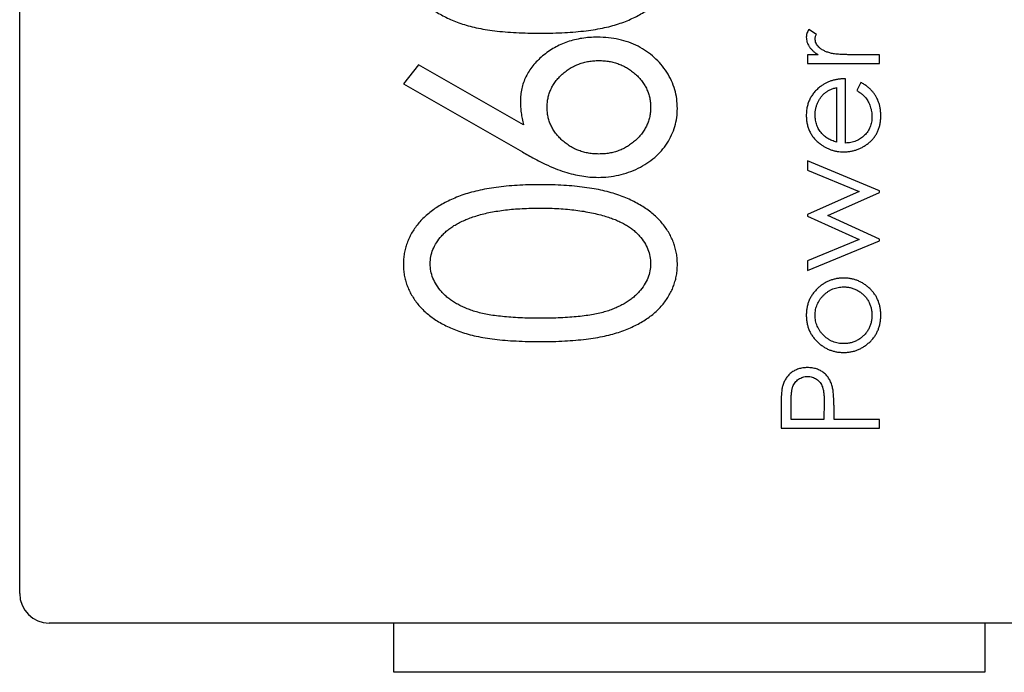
# Model space of a CAD drawing. Header units: millimetres. Extents: x 42 to 554, y 166 to 335.
# Tile 343 of 410: x 496.37 to 501.37, y 246.74 to 250.06. Entities that reach past the tile are written whole.
import ezdxf

# ---------------------------------------------------------------- set-up
doc = ezdxf.new("R2010")
doc.units = ezdxf.units.MM
doc.header["$LTSCALE"] = 30.734
doc.layers.get('0').update_dxf_attribs({"linetype": 'CONTINUOUS'})

msp = doc.modelspace()

# ---------------------------------------------------------------- linework, layer by layer
at = {"linetype": 'Continuous'}
for p, q in [((496.3728, 247.1389), (496.3728, 253.6389)), ((500.4174, 249.9805), (500.3785, 250.0052)), ((500.4262, 249.8769), (500.3724, 249.8769)), ((500.3724, 249.8769), (500.3724, 249.8321)), ((500.7378, 249.8769), (500.615, 249.8769)), ((500.7378, 249.8321), (500.7378, 249.8769)), ((498.3974, 249.8265), (498.3209, 249.7287)), ((498.9306, 249.5214), (498.3974, 249.8265)), ((500.3724, 249.8321), (500.7378, 249.8321)), ((498.3209, 249.7287), (498.9245, 249.3831)), ((500.5647, 249.4282), (500.5647, 249.7552)), ((500.6433, 249.7359), (500.6224, 249.6961)), ((500.5198, 249.7103), (500.5198, 249.4329)), ((500.7378, 249.1857), (500.3724, 249.3385)), ((500.3724, 249.3385), (500.3724, 249.2913)), ((500.3724, 249.2913), (500.6352, 249.1814)), ((500.6352, 249.1814), (500.3724, 249.0648)), ((500.475, 249.0596), (500.7378, 249.1764)), ((500.7378, 249.1764), (500.7378, 249.1857)), ((500.3724, 249.0648), (500.3724, 249.0571)), ((500.3724, 249.0571), (500.6352, 248.9378)), ((500.7378, 248.9405), (500.475, 249.0596)), ((500.6352, 248.9378), (500.3724, 248.829)), ((500.3724, 248.7808), (500.7378, 248.9321)), ((500.7378, 248.9321), (500.7378, 248.9405)), ((500.3724, 248.829), (500.3724, 248.7808)), ((500.2378, 248.0776), (500.2378, 247.9795)), ((500.2891, 248.0244), (500.2891, 248.1158)), ((500.4568, 248.1119), (500.4557, 248.0244)), ((500.4557, 248.0244), (500.2891, 248.0244)), ((500.507, 248.0244), (500.507, 248.0601)), ((500.7378, 248.0244), (500.507, 248.0244)), ((500.7378, 247.9795), (500.7378, 248.0244)), ((500.2378, 247.9795), (500.7378, 247.9795)), ((503.0228, 246.9889), (496.5228, 246.9889)), ((498.2728, 246.7389), (498.2728, 246.9889)), ((501.2728, 246.9889), (501.2728, 246.7389)), ((501.2728, 246.7389), (498.2728, 246.7389))]:
    msp.add_line(p, q, dxfattribs=at)
msp.add_arc((496.5228, 247.1389), 0.15, 180, 270, dxfattribs=at)
for points, knots in [([(498.3209, 250.3787), (498.321, 250.3695), (498.3214, 250.3512), (498.325, 250.3241), (498.3308, 250.2977), (498.3391, 250.272), (498.3495, 250.2469), (498.3622, 250.2225), (498.3775, 250.1989), (498.3946, 250.1757), (498.4143, 250.1539), (498.4358, 250.133), (498.4598, 250.1138), (498.4857, 250.0953), (498.5143, 250.0788), (498.5446, 250.063), (498.5771, 250.0485), (498.6122, 250.0354), (498.6501, 250.0236), (498.6915, 250.0137), (498.7367, 250.0052), (498.7855, 249.9985), (498.8381, 249.9928), (498.8944, 249.9894), (498.9544, 249.9869), (498.9956, 249.9866), (499.0168, 249.9865)], [0, 0, 0, 0, 0.030945, 0.061518, 0.091671, 0.121949, 0.152208, 0.183061, 0.214485, 0.246775, 0.279837, 0.313271, 0.347727, 0.383362, 0.420281, 0.458447, 0.498508, 0.540093, 0.584294, 0.632034, 0.683467, 0.738718, 0.797919, 0.861387, 0.928636, 1, 1, 1, 1]), ([(499.0168, 249.9865), (499.0378, 249.9866), (499.0787, 249.9869), (499.1384, 249.9893), (499.1944, 249.9931), (499.2468, 249.9988), (499.2957, 250.0054), (499.3409, 250.0143), (499.3827, 250.0241), (499.4208, 250.0362), (499.456, 250.0496), (499.489, 250.0638), (499.5195, 250.0794), (499.5478, 250.0965), (499.574, 250.1147), (499.598, 250.1341), (499.6195, 250.1549), (499.6389, 250.1765), (499.6559, 250.1994), (499.6707, 250.2231), (499.6837, 250.2472), (499.6936, 250.2722), (499.7017, 250.2978), (499.7075, 250.3241), (499.7111, 250.3512), (499.7114, 250.3695), (499.7116, 250.3787)], [0, 0, 0, 0, 0.070859, 0.137895, 0.201166, 0.260145, 0.315467, 0.367313, 0.415402, 0.460031, 0.502053, 0.542316, 0.580795, 0.617657, 0.653582, 0.68808, 0.721557, 0.75424, 0.786154, 0.817458, 0.848087, 0.878271, 0.908213, 0.938405, 0.969016, 1, 1, 1, 1]), ([(500.3785, 250.0052), (500.3766, 250.0018), (500.3729, 249.9953), (500.369, 249.9853), (500.3665, 249.9756), (500.3662, 249.9692), (500.366, 249.9661)], [0, 0, 0, 0, 0.279676, 0.536477, 0.774722, 1, 1, 1, 1]), ([(500.4109, 249.9576), (500.4109, 249.9592), (500.4111, 249.9627), (500.4124, 249.9683), (500.4146, 249.9743), (500.4164, 249.9784), (500.4174, 249.9805)], [0, 0, 0, 0, 0.205017, 0.43977, 0.704861, 1, 1, 1, 1]), ([(499.3064, 249.9661), (499.2929, 249.9658), (499.2663, 249.9651), (499.2271, 249.961), (499.1898, 249.9531), (499.1538, 249.943), (499.1198, 249.9292), (499.0871, 249.9132), (499.0565, 249.8933), (499.0274, 249.8713), (499.0011, 249.8471), (498.9778, 249.8214), (498.9584, 249.7941), (498.9423, 249.7656), (498.9298, 249.7358), (498.921, 249.7047), (498.9156, 249.6723), (498.9148, 249.6502), (498.9145, 249.6391)], [0, 0, 0, 0, 0.07149, 0.140528, 0.207738, 0.273346, 0.337678, 0.401362, 0.465603, 0.530224, 0.593666, 0.654502, 0.713065, 0.770341, 0.827051, 0.883359, 0.941081, 1, 1, 1, 1]), ([(499.7116, 249.6044), (499.7109, 249.6205), (499.7096, 249.6526), (499.6992, 249.6999), (499.682, 249.7454), (499.6584, 249.7887), (499.6292, 249.8289), (499.5946, 249.8644), (499.5556, 249.8952), (499.5119, 249.9209), (499.4647, 249.9412), (499.4142, 249.9555), (499.3613, 249.9645), (499.3249, 249.9656), (499.3064, 249.9661)], [0, 0, 0, 0, 0.079919, 0.159212, 0.238774, 0.320503, 0.402941, 0.484096, 0.565499, 0.648956, 0.734304, 0.819978, 0.908331, 1, 1, 1, 1]), ([(500.366, 249.9661), (500.3662, 249.9621), (500.3665, 249.954), (500.3692, 249.9421), (500.3738, 249.9305), (500.3801, 249.919), (500.3884, 249.9079), (500.3989, 249.8971), (500.4116, 249.8866), (500.4212, 249.8803), (500.4262, 249.8769)], [0, 0, 0, 0, 0.107158, 0.213886, 0.324683, 0.439459, 0.561633, 0.693888, 0.839941, 1, 1, 1, 1]), ([(500.4896, 249.885), (500.4863, 249.8859), (500.48, 249.8876), (500.4709, 249.8907), (500.4624, 249.8941), (500.4546, 249.8978), (500.4475, 249.9018), (500.441, 249.906), (500.4352, 249.9106), (500.4285, 249.9171), (500.4216, 249.9254), (500.4154, 249.9358), (500.4116, 249.9466), (500.4111, 249.954), (500.4109, 249.9576)], [0, 0, 0, 0, 0.08796, 0.171717, 0.250668, 0.325882, 0.396881, 0.463575, 0.52807, 0.589688, 0.704809, 0.808662, 0.906193, 1, 1, 1, 1]), ([(500.615, 249.8769), (500.6074, 249.877), (500.593, 249.877), (500.5724, 249.8774), (500.5537, 249.8779), (500.5371, 249.8789), (500.5224, 249.8799), (500.5097, 249.8813), (500.4989, 249.8828), (500.4925, 249.8843), (500.4896, 249.885)], [0, 0, 0, 0, 0.179823, 0.343762, 0.491834, 0.624109, 0.7414, 0.843062, 0.929145, 1, 1, 1, 1]), ([(499.0502, 249.6097), (499.0505, 249.6177), (499.051, 249.6336), (499.0544, 249.6571), (499.0607, 249.6796), (499.0688, 249.7014), (499.0799, 249.7219), (499.0932, 249.7416), (499.1088, 249.7605), (499.1269, 249.7779), (499.1462, 249.7945), (499.1673, 249.8084), (499.1891, 249.8205), (499.212, 249.8303), (499.236, 249.838), (499.2609, 249.8436), (499.2869, 249.8468), (499.3046, 249.8472), (499.3136, 249.8474)], [0, 0, 0, 0, 0.061219, 0.120971, 0.180121, 0.238378, 0.296976, 0.356966, 0.418975, 0.483099, 0.547947, 0.611848, 0.674678, 0.737565, 0.801081, 0.865779, 0.931432, 1, 1, 1, 1]), ([(499.3136, 249.8474), (499.3225, 249.8472), (499.34, 249.8468), (499.3658, 249.8435), (499.3906, 249.838), (499.4144, 249.8302), (499.4372, 249.8206), (499.4589, 249.8083), (499.4799, 249.7945), (499.4992, 249.7779), (499.5173, 249.7605), (499.5329, 249.7416), (499.5463, 249.722), (499.5569, 249.7012), (499.5655, 249.6798), (499.5717, 249.6573), (499.575, 249.6339), (499.5756, 249.618), (499.5759, 249.6099)], [0, 0, 0, 0, 0.06812, 0.133321, 0.198232, 0.261316, 0.32441, 0.386857, 0.450969, 0.51603, 0.580365, 0.642578, 0.702766, 0.761243, 0.819937, 0.87863, 0.93858, 1, 1, 1, 1]), ([(500.5647, 249.7552), (500.5585, 249.755), (500.5463, 249.7546), (500.5284, 249.7527), (500.5113, 249.7495), (500.4951, 249.7451), (500.4795, 249.7396), (500.4648, 249.7327), (500.4508, 249.7249), (500.4422, 249.7186), (500.4379, 249.7154)], [0, 0, 0, 0, 0.137842, 0.270382, 0.39846, 0.52275, 0.643826, 0.763745, 0.881478, 1, 1, 1, 1]), ([(500.7442, 249.5672), (500.7441, 249.5735), (500.7438, 249.5858), (500.7417, 249.6038), (500.7382, 249.6208), (500.7333, 249.6368), (500.7269, 249.652), (500.7193, 249.6663), (500.7104, 249.6798), (500.7002, 249.6926), (500.6885, 249.7048), (500.675, 249.7159), (500.6599, 249.7266), (500.649, 249.7327), (500.6433, 249.7359)], [0, 0, 0, 0, 0.091199, 0.178106, 0.261328, 0.341557, 0.420008, 0.498097, 0.5754, 0.653645, 0.734126, 0.818339, 0.90663, 1, 1, 1, 1]), ([(500.4379, 249.7154), (500.4322, 249.7107), (500.4209, 249.7016), (500.4063, 249.6859), (500.3937, 249.6692), (500.3835, 249.6513), (500.3756, 249.6322), (500.3701, 249.6119), (500.3666, 249.5904), (500.3662, 249.5757), (500.366, 249.5683)], [0, 0, 0, 0, 0.129891, 0.255257, 0.377248, 0.497742, 0.61812, 0.740967, 0.86796, 1, 1, 1, 1]), ([(500.4109, 249.5706), (500.411, 249.576), (500.4112, 249.587), (500.414, 249.6031), (500.4181, 249.6189), (500.4242, 249.634), (500.4314, 249.6482), (500.4399, 249.6611), (500.4494, 249.6727), (500.4602, 249.6826), (500.4725, 249.6914), (500.4866, 249.6989), (500.5024, 249.7055), (500.5139, 249.7086), (500.5198, 249.7103)], [0, 0, 0, 0, 0.085526, 0.16996, 0.254613, 0.339732, 0.423362, 0.503109, 0.580405, 0.6556, 0.732499, 0.814769, 0.90376, 1, 1, 1, 1]), ([(500.6224, 249.6961), (500.6274, 249.6927), (500.6367, 249.6864), (500.6492, 249.6764), (500.6597, 249.667), (500.6681, 249.6576), (500.675, 249.6479), (500.681, 249.6375), (500.6865, 249.6261), (500.691, 249.6139), (500.6947, 249.6012), (500.6974, 249.5881), (500.6991, 249.5749), (500.6992, 249.566), (500.6993, 249.5615)], [0, 0, 0, 0, 0.110204, 0.207935, 0.294694, 0.369732, 0.440831, 0.514251, 0.59139, 0.672274, 0.754341, 0.836121, 0.917408, 1, 1, 1, 1]), ([(498.9145, 249.6391), (498.9147, 249.6298), (498.9152, 249.6109), (498.9182, 249.5819), (498.9232, 249.5519), (498.9281, 249.5317), (498.9306, 249.5214)], [0, 0, 0, 0, 0.233871, 0.477708, 0.732746, 1, 1, 1, 1]), ([(499.3136, 249.3725), (499.3046, 249.3727), (499.2869, 249.3731), (499.2609, 249.3763), (499.236, 249.3819), (499.2121, 249.3897), (499.1891, 249.3991), (499.1672, 249.4112), (499.1464, 249.4255), (499.1268, 249.4416), (499.1089, 249.4592), (499.0932, 249.4781), (499.0799, 249.4977), (499.0688, 249.5183), (499.0607, 249.5399), (499.0544, 249.5623), (499.0511, 249.5857), (499.0505, 249.6016), (499.0502, 249.6097)], [0, 0, 0, 0, 0.068634, 0.134351, 0.199111, 0.262688, 0.325373, 0.388263, 0.452604, 0.517084, 0.581269, 0.643339, 0.703387, 0.762041, 0.820355, 0.878912, 0.938722, 1, 1, 1, 1]), ([(499.3088, 249.2538), (499.3266, 249.2543), (499.3619, 249.2554), (499.4138, 249.2645), (499.4642, 249.2788), (499.5122, 249.2991), (499.5568, 249.3243), (499.5969, 249.3541), (499.6313, 249.3887), (499.6603, 249.4271), (499.683, 249.4687), (499.6997, 249.5123), (499.7099, 249.5578), (499.711, 249.5888), (499.7116, 249.6044)], [0, 0, 0, 0, 0.089802, 0.17803, 0.26529, 0.35386, 0.440567, 0.523722, 0.605107, 0.686032, 0.76589, 0.843689, 0.921303, 1, 1, 1, 1]), ([(499.5759, 249.6099), (499.5756, 249.6019), (499.575, 249.586), (499.5717, 249.5626), (499.5655, 249.5401), (499.5569, 249.5186), (499.5464, 249.4977), (499.5329, 249.4781), (499.5172, 249.4592), (499.4993, 249.4416), (499.4797, 249.4255), (499.459, 249.4113), (499.4373, 249.399), (499.4143, 249.3897), (499.3906, 249.3818), (499.3658, 249.3763), (499.34, 249.3731), (499.3225, 249.3727), (499.3136, 249.3725)], [0, 0, 0, 0, 0.061403, 0.121335, 0.180013, 0.23869, 0.297749, 0.357919, 0.420115, 0.484432, 0.549044, 0.613516, 0.675945, 0.738758, 0.801824, 0.866717, 0.931899, 1, 1, 1, 1]), ([(500.4451, 249.4764), (500.4424, 249.4797), (500.437, 249.4863), (500.4299, 249.4969), (500.4241, 249.508), (500.4192, 249.5196), (500.4155, 249.5317), (500.4128, 249.5442), (500.4111, 249.5572), (500.4109, 249.5661), (500.4109, 249.5706)], [0, 0, 0, 0, 0.125961, 0.249331, 0.370902, 0.494008, 0.615838, 0.740859, 0.868908, 1, 1, 1, 1]), ([(500.366, 249.5683), (500.3662, 249.561), (500.3666, 249.5467), (500.3697, 249.5259), (500.3752, 249.5063), (500.3826, 249.4877), (500.3923, 249.4703), (500.404, 249.454), (500.418, 249.4389), (500.4287, 249.43), (500.4341, 249.4254)], [0, 0, 0, 0, 0.133158, 0.260241, 0.383675, 0.50466, 0.625357, 0.746411, 0.871165, 1, 1, 1, 1]), ([(500.5561, 249.3834), (500.5621, 249.3835), (500.5739, 249.3839), (500.5915, 249.3861), (500.6086, 249.3899), (500.6251, 249.3954), (500.6413, 249.4022), (500.657, 249.4105), (500.6721, 249.4205), (500.6867, 249.4318), (500.7002, 249.4444), (500.712, 249.4585), (500.722, 249.4737), (500.7302, 249.4901), (500.7364, 249.5077), (500.7409, 249.5265), (500.7437, 249.5464), (500.744, 249.5601), (500.7442, 249.5672)], [0, 0, 0, 0, 0.061017, 0.12108, 0.180068, 0.23919, 0.298706, 0.358881, 0.420369, 0.483448, 0.546566, 0.608699, 0.670186, 0.731865, 0.795203, 0.860371, 0.928421, 1, 1, 1, 1]), ([(500.6993, 249.5615), (500.6992, 249.557), (500.699, 249.548), (500.6971, 249.5348), (500.6943, 249.5221), (500.6901, 249.51), (500.6848, 249.4984), (500.6782, 249.4874), (500.6704, 249.4771), (500.6617, 249.4673), (500.6519, 249.4585), (500.6415, 249.4506), (500.6303, 249.444), (500.6185, 249.4385), (500.606, 249.4341), (500.5928, 249.4309), (500.579, 249.4289), (500.5695, 249.4285), (500.5647, 249.4282)], [0, 0, 0, 0, 0.064996, 0.127669, 0.188951, 0.249055, 0.309071, 0.369222, 0.430175, 0.492602, 0.555347, 0.616963, 0.678171, 0.739247, 0.801609, 0.865524, 0.931615, 1, 1, 1, 1]), ([(500.5198, 249.4329), (500.5158, 249.4342), (500.5079, 249.4366), (500.4966, 249.441), (500.4861, 249.4458), (500.4763, 249.451), (500.4673, 249.4566), (500.4591, 249.4627), (500.4516, 249.4692), (500.4473, 249.474), (500.4451, 249.4764)], [0, 0, 0, 0, 0.145333, 0.282482, 0.414465, 0.541291, 0.6615, 0.77742, 0.890016, 1, 1, 1, 1]), ([(500.4341, 249.4254), (500.4386, 249.4221), (500.4475, 249.4154), (500.4616, 249.4068), (500.4762, 249.3996), (500.4913, 249.3936), (500.5069, 249.3891), (500.5229, 249.3857), (500.5393, 249.3838), (500.5505, 249.3835), (500.5561, 249.3834)], [0, 0, 0, 0, 0.127652, 0.253422, 0.376704, 0.499449, 0.622572, 0.746232, 0.871955, 1, 1, 1, 1]), ([(498.9245, 249.3831), (498.9446, 249.3717), (498.9828, 249.35), (499.0387, 249.3219), (499.0899, 249.299), (499.1374, 249.2817), (499.1822, 249.2693), (499.2253, 249.2605), (499.2674, 249.255), (499.2952, 249.2542), (499.3088, 249.2538)], [0, 0, 0, 0, 0.168572, 0.321089, 0.457303, 0.578873, 0.690134, 0.796919, 0.900428, 1, 1, 1, 1]), ([(499.0168, 249.2165), (498.9964, 249.2164), (498.9568, 249.2161), (498.899, 249.2132), (498.8442, 249.2095), (498.7927, 249.2037), (498.7444, 249.196), (498.6993, 249.1868), (498.6574, 249.176), (498.6184, 249.1636), (498.5823, 249.1494), (498.5485, 249.1344), (498.5172, 249.1178), (498.4879, 249.1006), (498.4615, 249.0812), (498.4369, 249.0614), (498.4145, 249.0403), (498.395, 249.0175), (498.3773, 248.9943), (498.3623, 248.9701), (498.3494, 248.9454), (498.3391, 248.9198), (498.3307, 248.8937), (498.325, 248.8669), (498.3214, 248.8395), (498.321, 248.8209), (498.3209, 248.8115)], [0, 0, 0, 0, 0.067961, 0.132439, 0.193759, 0.251445, 0.305897, 0.357178, 0.405407, 0.450724, 0.49385, 0.534979, 0.574363, 0.612264, 0.648672, 0.683742, 0.718015, 0.751313, 0.783813, 0.815539, 0.84646, 0.877075, 0.907444, 0.937986, 0.968659, 1, 1, 1, 1]), ([(499.7116, 248.8115), (499.7115, 248.8209), (499.7112, 248.8395), (499.7071, 248.8669), (499.7014, 248.8938), (499.6932, 248.9201), (499.6824, 248.9456), (499.6698, 248.9707), (499.6542, 248.9947), (499.6368, 249.0184), (499.6168, 249.041), (499.5946, 249.0624), (499.5701, 249.0827), (499.5432, 249.1015), (499.5139, 249.1189), (499.4827, 249.1354), (499.4491, 249.1505), (499.4132, 249.1643), (499.3746, 249.1769), (499.3327, 249.1873), (499.2878, 249.1963), (499.2398, 249.2037), (499.1885, 249.2095), (499.1341, 249.2137), (499.0764, 249.216), (499.037, 249.2163), (499.0168, 249.2165)], [0, 0, 0, 0, 0.031376, 0.062122, 0.092697, 0.123382, 0.154144, 0.185364, 0.217283, 0.250057, 0.283587, 0.318103, 0.353399, 0.389917, 0.427861, 0.467289, 0.508194, 0.550985, 0.596072, 0.64428, 0.69527, 0.749445, 0.806902, 0.868017, 0.932259, 1, 1, 1, 1]), ([(498.4565, 248.8152), (498.4573, 248.8275), (498.4588, 248.8521), (498.47, 248.8885), (498.4888, 248.9234), (498.5096, 248.9511), (498.5297, 248.9723), (498.5472, 248.9877), (498.567, 249.002), (498.5887, 249.0156), (498.6127, 249.028), (498.6387, 249.0395), (498.6666, 249.0506), (498.6969, 249.0602), (498.7292, 249.0693), (498.7637, 249.0769), (498.8004, 249.0832), (498.8393, 249.0885), (498.8804, 249.0928), (498.9237, 249.0955), (498.9692, 249.0975), (499.0003, 249.0977), (499.0162, 249.0977)], [0, 0, 0, 0, 0.053215, 0.106865, 0.163668, 0.224514, 0.256806, 0.290515, 0.32566, 0.362707, 0.40166, 0.442873, 0.486117, 0.532099, 0.580687, 0.631787, 0.685525, 0.74244, 0.802221, 0.864898, 0.93094, 1, 1, 1, 1]), ([(499.0162, 249.0977), (499.0321, 249.0977), (499.0634, 249.0976), (499.1095, 249.0952), (499.1538, 249.0923), (499.1962, 249.0873), (499.2369, 249.0818), (499.2757, 249.0741), (499.3131, 249.0659), (499.337, 249.0588), (499.3488, 249.0553)], [0, 0, 0, 0, 0.141769, 0.278949, 0.410811, 0.537615, 0.659351, 0.777204, 0.890306, 1, 1, 1, 1]), ([(499.3488, 249.0553), (499.358, 249.0524), (499.376, 249.0467), (499.4019, 249.0369), (499.4259, 249.0259), (499.448, 249.0138), (499.4687, 249.0012), (499.4873, 248.9872), (499.5043, 248.9722), (499.5239, 248.9514), (499.5448, 248.9242), (499.5623, 248.889), (499.5741, 248.8527), (499.5753, 248.8277), (499.5759, 248.8152)], [0, 0, 0, 0, 0.081713, 0.159244, 0.234093, 0.304602, 0.372364, 0.438531, 0.50148, 0.563285, 0.680085, 0.789632, 0.894997, 1, 1, 1, 1]), ([(498.3209, 248.8115), (498.321, 248.8023), (498.3214, 248.784), (498.325, 248.757), (498.3308, 248.7306), (498.3391, 248.7049), (498.3495, 248.6798), (498.3622, 248.6553), (498.3775, 248.6317), (498.3946, 248.6086), (498.4143, 248.5868), (498.4358, 248.5658), (498.4598, 248.5466), (498.4857, 248.5281), (498.5143, 248.5117), (498.5446, 248.4959), (498.5771, 248.4813), (498.6122, 248.4683), (498.6501, 248.4565), (498.6915, 248.4466), (498.7367, 248.4381), (498.7855, 248.4314), (498.8381, 248.4257), (498.8944, 248.4223), (498.9544, 248.4197), (498.9956, 248.4195), (499.0168, 248.4193)], [0, 0, 0, 0, 0.030945, 0.061518, 0.091671, 0.121949, 0.152208, 0.183061, 0.214485, 0.246775, 0.279837, 0.313271, 0.347727, 0.383362, 0.420281, 0.458447, 0.498508, 0.540093, 0.584294, 0.632034, 0.683467, 0.738718, 0.797919, 0.861387, 0.928636, 1, 1, 1, 1]), ([(499.0162, 248.538), (498.9985, 248.5381), (498.964, 248.5383), (498.9141, 248.5399), (498.8675, 248.5424), (498.8243, 248.5465), (498.7844, 248.5511), (498.7479, 248.5569), (498.7148, 248.5641), (498.6847, 248.5719), (498.6573, 248.5814), (498.6317, 248.5915), (498.6078, 248.6025), (498.5858, 248.6148), (498.5652, 248.6278), (498.5464, 248.6418), (498.5293, 248.6569), (498.5096, 248.6782), (498.4887, 248.7058), (498.4699, 248.741), (498.4588, 248.7778), (498.4573, 248.8028), (498.4565, 248.8152)], [0, 0, 0, 0, 0.077044, 0.14952, 0.216704, 0.279443, 0.337729, 0.390911, 0.439926, 0.484367, 0.526062, 0.565635, 0.603702, 0.640073, 0.675055, 0.709014, 0.741863, 0.773861, 0.83465, 0.891739, 0.946073, 1, 1, 1, 1]), ([(499.5759, 248.8152), (499.5752, 248.8029), (499.5737, 248.778), (499.5621, 248.7414), (499.5438, 248.7059), (499.5227, 248.6781), (499.5027, 248.657), (499.4855, 248.6418), (499.4668, 248.6275), (499.4462, 248.6146), (499.4242, 248.6022), (499.4002, 248.5913), (499.3748, 248.5807), (499.3472, 248.5718), (499.3172, 248.5637), (499.2839, 248.557), (499.2475, 248.5508), (499.2076, 248.5462), (499.1645, 248.5425), (499.118, 248.5399), (499.0682, 248.5383), (499.0339, 248.5381), (499.0162, 248.538)], [0, 0, 0, 0, 0.053557, 0.108013, 0.164937, 0.226276, 0.258545, 0.2914, 0.325597, 0.360586, 0.396966, 0.435041, 0.474765, 0.516347, 0.560798, 0.609744, 0.663378, 0.721296, 0.783632, 0.851214, 0.923323, 1, 1, 1, 1]), ([(499.0168, 248.4193), (499.0378, 248.4195), (499.0787, 248.4197), (499.1384, 248.4222), (499.1944, 248.426), (499.2468, 248.4317), (499.2957, 248.4383), (499.3409, 248.4472), (499.3827, 248.457), (499.4208, 248.4691), (499.456, 248.4825), (499.489, 248.4967), (499.5195, 248.5123), (499.5478, 248.5294), (499.574, 248.5476), (499.598, 248.5669), (499.6195, 248.5877), (499.6389, 248.6094), (499.6559, 248.6323), (499.6707, 248.6559), (499.6837, 248.68), (499.6936, 248.7051), (499.7017, 248.7307), (499.7075, 248.757), (499.7111, 248.784), (499.7114, 248.8023), (499.7116, 248.8115)], [0, 0, 0, 0, 0.070859, 0.137895, 0.201166, 0.260145, 0.315467, 0.367313, 0.415402, 0.460031, 0.502053, 0.542316, 0.580795, 0.617657, 0.653582, 0.68808, 0.721557, 0.75424, 0.786154, 0.817458, 0.848087, 0.878271, 0.908213, 0.938405, 0.969016, 1, 1, 1, 1]), ([(500.5561, 248.7423), (500.5499, 248.7422), (500.5378, 248.7419), (500.5199, 248.7395), (500.5026, 248.7356), (500.486, 248.7301), (500.47, 248.7231), (500.4547, 248.7143), (500.4399, 248.7042), (500.4308, 248.6963), (500.4262, 248.6923)], [0, 0, 0, 0, 0.129366, 0.255435, 0.378632, 0.501466, 0.623494, 0.746166, 0.871843, 1, 1, 1, 1]), ([(500.7442, 248.5534), (500.744, 248.5602), (500.7437, 248.5735), (500.741, 248.593), (500.7366, 248.6115), (500.7304, 248.6291), (500.7225, 248.6458), (500.7126, 248.6613), (500.7012, 248.6761), (500.688, 248.6897), (500.6737, 248.7019), (500.6587, 248.7128), (500.6431, 248.7219), (500.6268, 248.7294), (500.61, 248.7352), (500.5925, 248.7393), (500.5745, 248.7419), (500.5623, 248.7422), (500.5561, 248.7423)], [0, 0, 0, 0, 0.068492, 0.134134, 0.197903, 0.260483, 0.322146, 0.383778, 0.446215, 0.510341, 0.574395, 0.636226, 0.697102, 0.756828, 0.816735, 0.876663, 0.937584, 1, 1, 1, 1]), ([(500.4262, 248.6923), (500.4214, 248.6876), (500.4119, 248.6785), (500.3996, 248.6632), (500.3893, 248.6471), (500.3806, 248.6302), (500.3741, 248.6122), (500.3695, 248.5934), (500.3664, 248.5737), (500.3661, 248.5603), (500.366, 248.5534)], [0, 0, 0, 0, 0.128486, 0.253129, 0.375307, 0.496196, 0.617866, 0.741668, 0.868249, 1, 1, 1, 1]), ([(500.4109, 248.5532), (500.411, 248.558), (500.4113, 248.5676), (500.4133, 248.5816), (500.4167, 248.5952), (500.4212, 248.6082), (500.4273, 248.6207), (500.4347, 248.6327), (500.4433, 248.6442), (500.4533, 248.6549), (500.4641, 248.6649), (500.4757, 248.6735), (500.4877, 248.681), (500.5003, 248.6871), (500.5136, 248.6917), (500.5274, 248.695), (500.5417, 248.6971), (500.5514, 248.6973), (500.5564, 248.6975)], [0, 0, 0, 0, 0.063427, 0.125645, 0.186359, 0.247027, 0.307631, 0.36905, 0.431875, 0.496953, 0.56203, 0.625207, 0.687231, 0.748232, 0.80973, 0.871726, 0.934815, 1, 1, 1, 1]), ([(500.5564, 248.6975), (500.5628, 248.6972), (500.5755, 248.6968), (500.5942, 248.6931), (500.6121, 248.6869), (500.6292, 248.6784), (500.645, 248.6679), (500.6592, 248.6557), (500.6712, 248.6415), (500.6814, 248.6258), (500.6894, 248.6089), (500.6951, 248.5911), (500.6988, 248.5724), (500.6991, 248.5597), (500.6993, 248.5532)], [0, 0, 0, 0, 0.084748, 0.168209, 0.251534, 0.336098, 0.420107, 0.50234, 0.583995, 0.666292, 0.749092, 0.831017, 0.914394, 1, 1, 1, 1]), ([(500.366, 248.5534), (500.3661, 248.5466), (500.3664, 248.5331), (500.3695, 248.5133), (500.3741, 248.4944), (500.3808, 248.4765), (500.3893, 248.4594), (500.3999, 248.4433), (500.4121, 248.428), (500.4216, 248.4188), (500.4265, 248.4142)], [0, 0, 0, 0, 0.1313, 0.258712, 0.382089, 0.503564, 0.625181, 0.747287, 0.871502, 1, 1, 1, 1]), ([(500.5564, 248.409), (500.5514, 248.4091), (500.5417, 248.4094), (500.5274, 248.4115), (500.5136, 248.4148), (500.5003, 248.4193), (500.4877, 248.4255), (500.4756, 248.4328), (500.4641, 248.4414), (500.4533, 248.4513), (500.4433, 248.4621), (500.4347, 248.4736), (500.4273, 248.4856), (500.4213, 248.4981), (500.4166, 248.5112), (500.4133, 248.5247), (500.4113, 248.5388), (500.411, 248.5484), (500.4109, 248.5532)], [0, 0, 0, 0, 0.065164, 0.128232, 0.190209, 0.251687, 0.312668, 0.374443, 0.437599, 0.502359, 0.567416, 0.63022, 0.69162, 0.752601, 0.812835, 0.873956, 0.936154, 1, 1, 1, 1]), ([(500.5561, 248.3641), (500.5623, 248.3643), (500.5745, 248.3645), (500.5925, 248.3672), (500.61, 248.3712), (500.6268, 248.3771), (500.6431, 248.3846), (500.6587, 248.3937), (500.6737, 248.4045), (500.688, 248.4168), (500.7012, 248.4304), (500.7127, 248.4451), (500.7225, 248.4608), (500.7304, 248.4776), (500.7366, 248.4952), (500.741, 248.5137), (500.7437, 248.5333), (500.744, 248.5466), (500.7442, 248.5534)], [0, 0, 0, 0, 0.062337, 0.123182, 0.183034, 0.242866, 0.302517, 0.363315, 0.425069, 0.489042, 0.553087, 0.615445, 0.677286, 0.739175, 0.801676, 0.865365, 0.931258, 1, 1, 1, 1]), ([(500.6993, 248.5532), (500.6991, 248.5468), (500.6988, 248.534), (500.6951, 248.5154), (500.6894, 248.4975), (500.6814, 248.4806), (500.6713, 248.4649), (500.6591, 248.4508), (500.645, 248.4384), (500.6292, 248.428), (500.6121, 248.4196), (500.5942, 248.4134), (500.5755, 248.4097), (500.5628, 248.4092), (500.5564, 248.409)], [0, 0, 0, 0, 0.08559, 0.168953, 0.251283, 0.334069, 0.416351, 0.497655, 0.580166, 0.664159, 0.748512, 0.831821, 0.915267, 1, 1, 1, 1]), ([(500.4265, 248.4142), (500.4311, 248.4102), (500.4402, 248.4023), (500.4549, 248.3921), (500.4702, 248.3835), (500.4862, 248.3764), (500.5028, 248.3708), (500.52, 248.3669), (500.5379, 248.3646), (500.55, 248.3643), (500.5561, 248.3641)], [0, 0, 0, 0, 0.128411, 0.253759, 0.377286, 0.498912, 0.621321, 0.744762, 0.871081, 1, 1, 1, 1]), ([(500.3719, 248.2872), (500.3678, 248.2871), (500.3598, 248.287), (500.3481, 248.2857), (500.3369, 248.2835), (500.3262, 248.2807), (500.3161, 248.2768), (500.3065, 248.2723), (500.2973, 248.2668), (500.2889, 248.2605), (500.281, 248.2536), (500.2737, 248.2462), (500.2672, 248.2382), (500.2613, 248.2299), (500.2563, 248.2209), (500.2518, 248.2116), (500.2481, 248.2017), (500.2462, 248.1949), (500.2453, 248.1915)], [0, 0, 0, 0, 0.071093, 0.139654, 0.205449, 0.270016, 0.33232, 0.394319, 0.455448, 0.517068, 0.578158, 0.63829, 0.697873, 0.756847, 0.816589, 0.87651, 0.937519, 1, 1, 1, 1]), ([(500.4988, 248.1874), (500.4978, 248.1912), (500.4958, 248.1987), (500.492, 248.2094), (500.4874, 248.2196), (500.4824, 248.2291), (500.4765, 248.238), (500.47, 248.2462), (500.4628, 248.2539), (500.4549, 248.2608), (500.4465, 248.267), (500.4375, 248.2724), (500.4278, 248.2769), (500.4178, 248.2808), (500.4071, 248.2837), (500.3958, 248.2856), (500.384, 248.287), (500.376, 248.2871), (500.3719, 248.2872)], [0, 0, 0, 0, 0.066916, 0.131612, 0.194612, 0.256047, 0.316098, 0.375717, 0.435367, 0.494702, 0.554188, 0.61399, 0.673883, 0.735369, 0.797984, 0.862808, 0.929881, 1, 1, 1, 1]), ([(500.2891, 248.1158), (500.2891, 248.12), (500.2891, 248.1282), (500.2895, 248.1398), (500.2902, 248.1506), (500.2912, 248.1605), (500.2924, 248.1695), (500.2938, 248.1776), (500.2956, 248.1847), (500.2982, 248.1929), (500.3025, 248.2022), (500.3091, 248.2122), (500.3173, 248.2209), (500.3268, 248.2284), (500.3372, 248.2347), (500.3484, 248.2391), (500.3601, 248.2418), (500.3681, 248.2422), (500.3721, 248.2423)], [0, 0, 0, 0, 0.073342, 0.141483, 0.203897, 0.261815, 0.314087, 0.362036, 0.40467, 0.442589, 0.51239, 0.581646, 0.650013, 0.720827, 0.791803, 0.860762, 0.929956, 1, 1, 1, 1]), ([(500.3721, 248.2423), (500.3762, 248.2422), (500.3844, 248.2418), (500.3963, 248.2392), (500.4076, 248.2346), (500.4181, 248.2285), (500.4276, 248.2207), (500.4361, 248.2118), (500.4427, 248.2012), (500.4472, 248.1915), (500.4499, 248.1827), (500.4519, 248.1753), (500.4533, 248.1669), (500.4546, 248.1576), (500.4556, 248.1474), (500.4563, 248.1364), (500.4568, 248.1245), (500.4568, 248.1162), (500.4568, 248.1119)], [0, 0, 0, 0, 0.069889, 0.138362, 0.206026, 0.275616, 0.344915, 0.413493, 0.4836, 0.555873, 0.595122, 0.638417, 0.686772, 0.739425, 0.797504, 0.859966, 0.927462, 1, 1, 1, 1]), ([(500.2453, 248.1915), (500.2446, 248.1887), (500.2432, 248.1827), (500.2419, 248.1727), (500.2405, 248.1611), (500.2396, 248.1477), (500.2388, 248.1326), (500.2382, 248.1158), (500.2378, 248.0972), (500.2378, 248.0843), (500.2378, 248.0776)], [0, 0, 0, 0, 0.073543, 0.161258, 0.264381, 0.381219, 0.513682, 0.660945, 0.823044, 1, 1, 1, 1]), ([(500.507, 248.0601), (500.507, 248.0676), (500.507, 248.0819), (500.5066, 248.1025), (500.5059, 248.1211), (500.505, 248.138), (500.5039, 248.153), (500.5025, 248.1661), (500.5009, 248.1774), (500.4995, 248.1843), (500.4988, 248.1874)], [0, 0, 0, 0, 0.175587, 0.336309, 0.482211, 0.614088, 0.731983, 0.835254, 0.924827, 1, 1, 1, 1])]:
    msp.add_open_spline(points, degree=3, knots=knots, dxfattribs=at)

doc.saveas('drawing.dxf')
